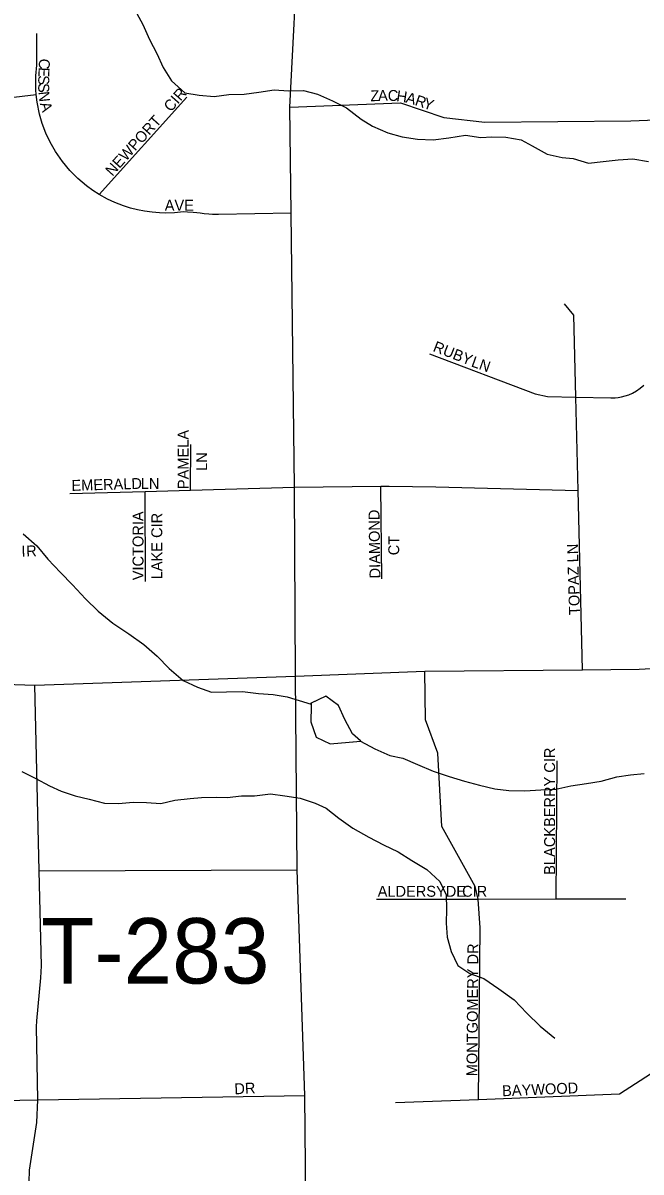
# Model space of a CAD drawing. Extents: x 1985906 to 2277390, y 930619 to 1324581.
# Drawn here: x 2143074 to 2145909, y 1186203 to 1191472 of the extents above; entities that cross this region are included whole.
import ezdxf

# ---------------------------------------------------------------- set-up
doc = ezdxf.new("R2010")
doc.units = 0
for name, color, linetype in [('GM_X_County_Road', 7, 'Continuous'), ('GM_X_Minor_Lake', 7, 'Continuous'), ('GM_X_Minor_River', 7, 'Continuous'), ('GM_X_Township_Road', 7, 'Continuous'), ('GM_X_Township_Road_Text', 7, 'Continuous'), ('GM_X_Township_Subdivision', 7, 'Continuous'), ('GM_X_Township_Subdivision_Text', 7, 'Continuous')]:
    doc.layers.add(name, color=color, linetype=linetype)

msp = doc.modelspace()

# ---------------------------------------------------------------- linework, layer by layer
at = {"layer": 'GM_X_County_Road'}
for points in [[(2144324.2, 1188476.4), (2144319.2, 1189342.5), (2144304.5, 1190599.8), (2144298.8, 1191085.6), (2144339.1, 1191883), (2144321.2, 1193786.9)], [(2144324.2, 1188476.4), (2144324.2, 1188476.4), (2144917, 1188499.3), (2145640, 1188506.1), (2145899.9, 1188508.5), (2146065.4, 1188517.1)], [(2139496.8, 1188359.9), (2140493.1, 1188366.8), (2140881.8, 1188378.2), (2142370.9, 1188421.9), (2142452.8, 1188424.3), (2142990.5, 1188440.1), (2143128.3, 1188434.5), (2144324.2, 1188476.4)], [(2144379.5, 1185271), (2144367.5, 1186554.1), (2144331.3, 1187588.2), (2144324.2, 1188476.4)]]:
    msp.add_lwpolyline(points, dxfattribs=at)
at = {"layer": 'GM_X_Minor_Lake'}
for points in [[(2144621.8, 1188180.3), (2144586.4, 1188212.4), (2144551.1, 1188277.9), (2144521.9, 1188341.6), (2144463.4, 1188385.3), (2144392.8, 1188350.9)], [(2144395.4, 1188352.1), (2144395.7, 1188339.2), (2144395, 1188267), (2144418.4, 1188197.2), (2144483.1, 1188166.3), (2144623.5, 1188178.8)], [(2144395.5, 1188351.3), (2144395.7, 1188339.2), (2144395, 1188267), (2144418.4, 1188197.2), (2144483.1, 1188166.3), (2144621.8, 1188178.6)], [(2144623.5, 1188178.8), (2144586.4, 1188212.4), (2144551.1, 1188277.9), (2144521.9, 1188341.6), (2144463.4, 1188385.3), (2144395.4, 1188352.1)]]:
    msp.add_lwpolyline(points, dxfattribs=at)
at = {"layer": 'GM_X_Minor_River'}
for points in [[(2143586.7, 1191532.9), (2143624, 1191465.3), (2143655.4, 1191395.7), (2143688.6, 1191332.1), (2143717.9, 1191268.4), (2143755.1, 1191206.9), (2143816.2, 1191151.9), (2143882.6, 1191141.1), (2143950.8, 1191134.3), (2144018.8, 1191143.6), (2144088.9, 1191144.9), (2144156.8, 1191154.2), (2144226.7, 1191165.5), (2144292.9, 1191160.8), (2144361, 1191162), (2144425.5, 1191145.2), (2144494.2, 1191114.3), (2144558.9, 1191083.5), (2144626, 1191030.5), (2144676.7, 1190999.4), (2144747.4, 1190968.6), (2144813.8, 1190949.8), (2144884.2, 1190939), (2144956.3, 1190936.3), (2145028.3, 1190945.7), (2145104.2, 1190957.2), (2145174.6, 1190946.4), (2145224.6, 1190949.4), (2145288.7, 1190948.6), (2145359.1, 1190935.8), (2145409.7, 1190908.7), (2145478.5, 1190869.8), (2145546.9, 1190855.1), (2145597.1, 1190850), (2145667.6, 1190829.2), (2145735.6, 1190836.5), (2145803.6, 1190843.8), (2145871.6, 1190849.1), (2145944, 1190836.4)], [(2143074.6, 1189129.3), (2143137.7, 1189074.3), (2143188.9, 1189013), (2143246.2, 1188951.9), (2143301.3, 1188894.7), (2143360.6, 1188831.6), (2143419.8, 1188774.5), (2143486.9, 1188719.6), (2143560, 1188670.8), (2143629, 1188621.9), (2143690.1, 1188568.9), (2143745.3, 1188511.7), (2143808.4, 1188456.7), (2143875.1, 1188425.8), (2143939.7, 1188403), (2144007.8, 1188404.2), (2144081.9, 1188405.6), (2144154.2, 1188396.9), (2144222.4, 1188392.2), (2144286.7, 1188381.3), (2144396.3, 1188347.4)], [(2144623.1, 1188178.9), (2144687.9, 1188144), (2144756.6, 1188113.2), (2144816.9, 1188100.3), (2144883.6, 1188071.4), (2144956.3, 1188040.7), (2145028.9, 1188015.9), (2145099.4, 1187995.2), (2145167.9, 1187976.4), (2145238.3, 1187959.6), (2145302.6, 1187952.8), (2145376.7, 1187950.2), (2145448.8, 1187955.6), (2145518.8, 1187958.9), (2145586.7, 1187974.2), (2145658.6, 1187983.6), (2145726.5, 1187994.8), (2145798.3, 1188014.2), (2145860.3, 1188023.4), (2145924.2, 1188030.6)], [(2143068.8, 1188039.5), (2143133.6, 1188006.6), (2143196.3, 1187973.7), (2143248.9, 1187948.6), (2143313.4, 1187927.7), (2143377.8, 1187912.9), (2143448.2, 1187894.1), (2143512.4, 1187893.3), (2143580.4, 1187898.6), (2143640.5, 1187897.7), (2143706.7, 1187892.9), (2143770.6, 1187908.2), (2143840.6, 1187915.5), (2143892.6, 1187920.5), (2143960.7, 1187921.8), (2144010.8, 1187920.7), (2144076.8, 1187927.9), (2144136.9, 1187927), (2144208.9, 1187936.4), (2144275.1, 1187927.6), (2144345.5, 1187916.9), (2144414, 1187894.1), (2144464.5, 1187870.9), (2144523.5, 1187825.9), (2144586.5, 1187778.9), (2144661.4, 1187738.2), (2144728.1, 1187703.3), (2144794.9, 1187670.4), (2144857.7, 1187631.5), (2144926.6, 1187590.6), (2144985.7, 1187535.5), (2145014.9, 1187473.9), (2145016.2, 1187407.7), (2145015.4, 1187343.4), (2145020.6, 1187279.3), (2145037.8, 1187213.4), (2145069.1, 1187149.8), (2145123.9, 1187112.7), (2145188.4, 1187089.8), (2145257.4, 1187042.9), (2145326.5, 1186992.1), (2145385.7, 1186930.9), (2145446.9, 1186871.9), (2145514.1, 1186817)]]:
    msp.add_lwpolyline(points, dxfattribs=at)
at = {"layer": 'GM_X_Township_Road'}
for points in [[(2143152.2, 1185520.6), (2143143.8, 1185542.8), (2143135.6, 1185567.3), (2143127, 1185598.8), (2143121.3, 1185625.5), (2143113, 1185665.5), (2143109.2, 1185709.4), (2143105.9, 1185901.5), (2143101.1, 1186100.4), (2143104.2, 1186211.6), (2143137.9, 1186430.2), (2143142.4, 1186533.1), (2143137.1, 1186869.1), (2143137.4, 1186895.5), (2143156.3, 1187092.6), (2143158.8, 1187147.7), (2143147.9, 1187583.7), (2143128.3, 1188434.5)], [(2143147.9, 1187583.7), (2144331.3, 1187588.2)]]:
    msp.add_lwpolyline(points, dxfattribs=at)
at = {"layer": 'GM_X_Township_Subdivision'}
for points in [[(2144304.5, 1190599.8), (2143971.4, 1190594.1), (2143958.1, 1190593.8), (2143943.3, 1190594.1), (2143927.4, 1190594.9), (2143904.8, 1190597.3), (2143886.5, 1190600.1), (2143871.1, 1190601.9), (2143854.6, 1190603.5), (2143829.1, 1190605), (2143810.7, 1190605.4), (2143768.7, 1190601.4), (2143730.2, 1190600.3), (2143699.8, 1190601.2), (2143667.6, 1190603.8), (2143631.7, 1190608.8), (2143599.1, 1190615.3), (2143568.2, 1190623.2), (2143536.1, 1190633.3), (2143496.2, 1190648.8), (2143462.2, 1190664.6), (2143424, 1190685.6), (2143395.1, 1190704), (2143365.4, 1190725.6), (2143325.9, 1190759), (2143290, 1190794.9), (2143254.9, 1190836.9), (2143223, 1190883.1), (2143199.1, 1190925.1), (2143179.4, 1190967.3), (2143162.7, 1191011.6), (2143150.4, 1191053.9), (2143139.3, 1191108.4), (2143135.5, 1191144.2), (2143133.2, 1191165.7), (2143132.9, 1191230.2), (2143137.3, 1191279.1), (2143137.4, 1191424.3)], [(2142940.8, 1191120.3), (2143135.5, 1191144.2)], [(2143424, 1190685.6), (2143825.8, 1191131.6)], [(2144298.8, 1191085.6), (2144806.3, 1191105.4), (2145005.1, 1191039.1), (2145193.3, 1191016.4), (2145862.2, 1191022.6), (2146582, 1191051.9)], [(2145640, 1188506.1), (2145620.2, 1189328.5), (2145609.9, 1189756.2), (2145600.8, 1190132.3), (2145558.4, 1190184.1)], [(2144938.3, 1189954.7), (2145423.7, 1189772), (2145479.9, 1189758.4), (2145609.9, 1189756.2), (2145770, 1189753.5), (2145779.8, 1189753.3), (2145791, 1189753.6), (2145803.6, 1189754.6), (2145820, 1189757.3), (2145836.7, 1189761.4), (2145852.6, 1189766.8), (2145869.7, 1189774.5), (2145888.3, 1189785), (2145905.3, 1189797.3), (2145921.4, 1189811.7)], [(2143843.3, 1189329.6), (2143843.6, 1189539.4)], [(2143289.4, 1189314.6), (2143635.2, 1189323.9), (2143843.3, 1189329.6), (2144319.2, 1189342.5), (2144715.2, 1189347.4), (2144753.2, 1189347.8), (2144967.2, 1189345.5), (2145620.2, 1189328.5)], [(2144720.6, 1188922.5), (2144715.2, 1189347.4)], [(2143636.7, 1188910.2), (2143635.2, 1189323.9)], [(2145163.9, 1186535.9), (2145171, 1187322), (2145162.6, 1187454.4), (2145147.9, 1187512.6), (2144995, 1187786.9), (2144977.6, 1188123.9), (2144919.9, 1188277), (2144917, 1188499.3)], [(2145519.2, 1187454.8), (2145524, 1188088.7)], [(2144695.6, 1187453.8), (2145162.6, 1187454.4), (2145519.2, 1187454.8), (2145840, 1187455.2)], [(2144782.8, 1186520.9), (2145163.9, 1186535.9), (2145810.3, 1186561.3), (2145979.2, 1186669.7), (2146953.1, 1186627)], [(2142586.9, 1186310.5), (2142626, 1186374.3), (2142667.7, 1186430.6), (2142706.5, 1186464.4), (2142766, 1186498.8), (2142831.4, 1186520.5), (2142894.4, 1186528.8), (2143142.4, 1186533.1), (2144367.5, 1186554.1)]]:
    msp.add_lwpolyline(points, dxfattribs=at)

# ---------------------------------------------------------------- texts
at = {"layer": 'GM_X_Township_Road_Text'}
msp.add_text('T-283', height=300, rotation=0, dxfattribs=at).set_placement((2143156.9, 1187066.9))
at = {"layer": 'GM_X_Township_Subdivision_Text'}
for s, rotation, p in [('C', 266.8902, (2143148.7, 1191309.5)), ('E', 267.289, (2143146.5, 1191269.5)), ('S', 269.3542, (2143144.8, 1191232.4)), ('S', 270.1972, (2143144.4, 1191196.4)), ('N', 275.8683, (2143144.8, 1191155.8)), ('CIR', 48.581, (2143752.6, 1191061)), ('Z', 1.7349, (2144668.5, 1191112.8)), ('A', 1.7349, (2144703.7, 1191113.8)), ('C', 358.2848, (2144746.9, 1191115.2)), ('H', 351.3844, (2144784.9, 1191114.2)), ('A', 344.4841, (2144826.8, 1191107.9)), ('R', 341.034, (2144868.5, 1191096.4)), ('A', 286.6754, (2143151.3, 1191101.9)), ('Y', 341.034, (2144905.9, 1191083.5)), ('NEWPORT', 48.0111, (2143484.3, 1190766.3)), ('AVE', 0, (2143724.5, 1190611)), ('RUBY', 338.7439, (2144951.1, 1189968)), ('LN', 340.5566, (2145126.8, 1189897.7)), ('PAMELA', 90, (2143834.1, 1189334.4)), ('LN', 90, (2143919, 1189418)), ('EMERALD', 1.7121, (2143297.4, 1189326)), ('LN', 0, (2143614.5, 1189334.8)), ('VICTORIA', 90, (2143627.1, 1188916.4)), ('LAKE CIR', 90, (2143713.1, 1188920.8)), ('DIAMOND', 90.8547, (2144713.9, 1188925.1)), ('CT', 90, (2144799.9, 1189030.8)), ('I', 2.3605, (2143068.1, 1189024.1)), ('R', 2.3924, (2143090.1, 1189025)), ('TOPAZ LN', 91.7121, (2145629.1, 1188757.7)), ('BLACKBERRY CIR', 90, (2145514.7, 1187565.6)), ('ALDERSYDE', 0, (2144701.3, 1187465)), ('CIR', 0, (2145088.5, 1187465)), ('MONTGOMERY DR', 89.5382, (2145158.3, 1186641.7)), ('DR', 3.0116, (2144045.2, 1186558.6)), ('BAYWOOD', 2.3521, (2145272.9, 1186549.8))]:
    msp.add_text(s, height=50, rotation=rotation, dxfattribs=at).set_placement(p)

doc.saveas('drawing.dxf')
